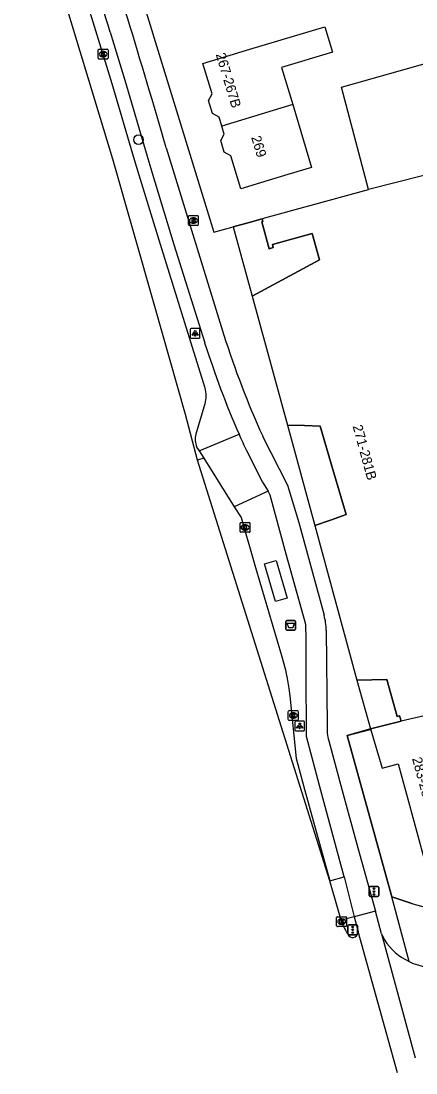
# Model space of a CAD drawing. Extents: x 162347 to 162868, y 381221 to 381813.
# Drawn here: x 162508.6 to 162548.8, y 381221.2 to 381328.5 of the extents above; entities that cross this region are included whole.
import ezdxf

# ---------------------------------------------------------------- set-up
doc = ezdxf.new("R2010")
doc.units = 0
for name, color, linetype in [('IMGEO_Afvalbak', 7, 'Continuous'), ('IMGEO_Berm_open', 7, 'Continuous'), ('IMGEO_Boom', 7, 'Continuous'), ('IMGEO_Brandkraan', 7, 'Continuous'), ('IMGEO_Fietspad_gesloten', 7, 'Continuous'), ('IMGEO_Fietspad_open', 7, 'Continuous'), ('IMGEO_Kolk', 7, 'Continuous'), ('IMGEO_Lichtpunt', 7, 'Continuous'), ('IMGEO_Muur', 7, 'Continuous'), ('IMGEO_OVBaan_gesloten', 7, 'Continuous'), ('IMGEO_Pand', 7, 'Continuous'), ('IMGEO_Pand_nummerreeks', 7, 'Continuous'), ('IMGEO_Pand_overbouw', 7, 'Continuous'), ('IMGEO_Parkeervlak_open', 7, 'Continuous'), ('IMGEO_Rijbaan_lokaal_gesloten', 7, 'Continuous'), ('IMGEO_Rijbaan_regionaal_gesloten', 7, 'Continuous'), ('IMGEO_Verkeersregelinstallatiepaal', 7, 'Continuous'), ('IMGEO_Voetpad_gesloten', 7, 'Continuous'), ('IMGEO_Voetpad_open', 7, 'Continuous')]:
    doc.layers.add(name, color=color, linetype=linetype)

msp = doc.modelspace()

# ---------------------------------------------------------------- linework, layer by layer
at = {"layer": 'IMGEO_Afvalbak'}
for p, q in [((162535.56, 381266.45), (162535.56, 381267.25)), ((162535.56, 381267.25), (162535.56, 381266.45)), ((162535.66, 381267.35), (162536.45, 381267.35)), ((162536.45, 381267.35), (162535.66, 381267.35)), ((162536.55, 381267.25), (162536.55, 381266.45)), ((162536.55, 381266.45), (162536.55, 381267.25)), ((162536.45, 381266.35), (162535.66, 381266.35)), ((162535.66, 381266.35), (162536.45, 381266.35))]:
    msp.add_line(p, q, dxfattribs=at)
msp.add_lwpolyline([(162535.7, 381267.06), (162536.41, 381267.06), (162536.26, 381266.59), (162535.85, 381266.59), (162535.7, 381267.06)], dxfattribs=at)
for centre, start, end in [((162535.66, 381267.25), 90, 180), ((162535.66, 381267.25), 90, 180), ((162536.45, 381267.25), 0, 90), ((162536.45, 381267.25), 360, 90), ((162535.66, 381266.45), 180, 270), ((162535.66, 381266.45), 180, 270), ((162536.45, 381266.45), 270, 0), ((162536.45, 381266.45), 270, 0)]:
    msp.add_arc(centre, 0.1, start, end, dxfattribs=at)
at = {"layer": 'IMGEO_Berm_open'}
for points in [[(162526.71, 381284.65), (162530.79, 381286.35)], [(162533.74, 381280.52), (162530.28, 381278.93)]]:
    msp.add_lwpolyline(points, dxfattribs=at)
at = {"layer": 'IMGEO_Boom'}
msp.add_circle((162520.53, 381316.4), 0.489, dxfattribs=at)
at = {"layer": 'IMGEO_Brandkraan'}
for p, q in [((162525.63, 381307.73), (162525.63, 381308.58)), ((162525.7, 381308.65), (162526.56, 381308.65)), ((162526.12, 381308.43), (162526.14, 381308.43)), ((162526.14, 381307.87), (162526.12, 381307.87)), ((162526.63, 381308.58), (162526.63, 381307.73)), ((162526.56, 381307.65), (162525.7, 381307.65))]:
    msp.add_line(p, q, dxfattribs=at)
for points in [[(162525.63, 381307.73), (162525.63, 381308.58)], [(162525.7, 381308.65), (162526.56, 381308.65)], [(162525.98, 381308.35), (162525.98, 381307.95), (162526.19, 381307.95)], [(162526.21, 381308.35), (162525.98, 381308.35)], [(162526.16, 381308.27), (162526.1, 381308.27), (162526.1, 381308.2)], [(162526.1, 381308.2), (162526.16, 381308.2)], [(162526.17, 381308.12), (162526.1, 381308.12), (162526.1, 381308.04)], [(162526.1, 381308.04), (162526.17, 381308.04)], [(162526.63, 381308.58), (162526.63, 381307.73)], [(162526.56, 381307.65), (162525.7, 381307.65)]]:
    msp.add_lwpolyline(points, dxfattribs=at)
for centre, radius, start, end in [((162525.71, 381308.58), 0.0765, 91.552, 178.448), ((162525.71, 381308.58), 0.0765, 91.552, 178.448), ((162526.16, 381308.23), 0.0379, 267.8285, 90.9355), ((162526.17, 381308.08), 0.0404, 269.8759, 90.5077), ((162526.2, 381308.2), 0.251, 268.6676, 293.5347), ((162526.21, 381308.21), 0.145, 59.4692, 91.5367), ((162526.24, 381308.26), 0.0922, 285.5137, 58.1501), ((162526.24, 381308.06), 0.105, 301.3115, 78.989), ((162526.55, 381308.58), 0.0765, 1.552, 88.448), ((162526.55, 381308.58), 0.0765, 1.552, 88.448), ((162525.71, 381307.73), 0.0765, 181.552, 268.448), ((162525.71, 381307.73), 0.0765, 181.552, 268.448), ((162526.55, 381307.73), 0.0765, 271.552, 358.448), ((162526.55, 381307.73), 0.0765, 271.552, 358.448)]:
    msp.add_arc(centre, radius, start, end, dxfattribs=at)
for centre, major_axis, ratio, start_param, end_param in [((162526.12, 381308.15), (-0.387, 0.002), 0.722429, 4.712389, 7.853982), ((162526.14, 381308.15), (-0.39, 0.002), 0.717154, 1.570796, 4.712389)]:
    msp.add_ellipse(centre, major_axis=major_axis, ratio=ratio, start_param=start_param, end_param=end_param, dxfattribs=at)
at = {"layer": 'IMGEO_Fietspad_gesloten'}
for points in [[(162544.69, 381237.69), (162542.54, 381237.1)], [(162542.54, 381237.1), (162542.92, 381235.61)], [(162545.33, 381235.38), (162544.69, 381237.69)]]:
    msp.add_lwpolyline(points, dxfattribs=at)
at = {"layer": 'IMGEO_Fietspad_open'}
for points in [[(162517.65, 381327.38), (162519.12, 381322.49), (162521.43, 381314.72), (162521.86, 381313.22), (162524.13, 381305.7), (162527.28, 381295.67)], [(162523.36, 381315.58), (162529.23, 381296.47)], [(162533.19, 381286.14), (162535.74, 381281.14), (162536.89, 381277.33), (162539.45, 381267.88)], [(162531.53, 381284.68), (162533.17, 381281.44), (162533.74, 381280.52)], [(162541.52, 381241.19), (162539.14, 381250), (162537.65, 381255.5), (162537.64, 381262.17), (162537.64, 381265.46), (162537.6, 381266.93), (162535.6, 381274.1), (162533.97, 381280.14), (162533.74, 381280.52)], [(162539.67, 381266.35), (162539.77, 381256.64)], [(162539.93, 381255.07), (162541.31, 381250), (162542.89, 381244.15), (162544.69, 381237.69)], [(162541.52, 381241.19), (162542.54, 381237.1)]]:
    msp.add_lwpolyline(points, dxfattribs=at)
for centre, radius, start, end in [((161424.17, 380994.38), 1143.06, 16.93755, 18.13549), ((161515.41, 381022.47), 1049.7, 16.21414, 17.71342), ((162618.15, 381324.63), 93.27, 197.5725, 204.3746), ((162618.74, 381324.74), 95.97, 197.6283, 203.5807), ((162616.65, 381323.8), 93.68, 203.5682, 204.6874), ((162534.19, 381266.35), 5.48, 359.9305, 16.1832), ((162545.03, 381256.39), 5.27, 177.3603, 194.5741)]:
    msp.add_arc(centre, radius, start, end, dxfattribs=at)
at = {"layer": 'IMGEO_Kolk'}
for p, q in [((162516.42, 381324.71), (162516.42, 381325.56)), ((162516.49, 381325.63), (162517.35, 381325.63)), ((162516.91, 381325.41), (162516.93, 381325.41)), ((162517.42, 381325.56), (162517.42, 381324.71)), ((162517.35, 381324.63), (162516.49, 381324.63)), ((162516.93, 381324.85), (162516.91, 381324.85)), ((162530.9, 381276.41), (162530.9, 381277.26)), ((162530.98, 381277.34), (162531.83, 381277.34)), ((162531.39, 381277.12), (162531.42, 381277.12)), ((162531.9, 381277.26), (162531.9, 381276.41)), ((162531.83, 381276.34), (162530.98, 381276.34)), ((162531.41, 381276.56), (162531.39, 381276.56)), ((162535.81, 381257.22), (162535.81, 381258.07)), ((162535.88, 381258.15), (162536.74, 381258.15)), ((162536.32, 381257.37), (162536.29, 381257.37)), ((162536.3, 381257.92), (162536.32, 381257.92)), ((162536.81, 381258.07), (162536.81, 381257.22)), ((162536.74, 381257.14), (162535.88, 381257.14)), ((162540.74, 381236.18), (162540.74, 381237.03)), ((162540.82, 381237.11), (162541.67, 381237.11)), ((162541.74, 381237.03), (162541.74, 381236.18)), ((162541.67, 381236.11), (162540.82, 381236.11)), ((162541.23, 381236.89), (162541.26, 381236.89)), ((162541.25, 381236.33), (162541.23, 381236.33))]:
    msp.add_line(p, q, dxfattribs=at)
for points in [[(162516.42, 381324.71), (162516.42, 381325.56)], [(162516.49, 381325.63), (162517.35, 381325.63)], [(162516.74, 381325.33), (162516.86, 381325.33), (162516.86, 381325.18), (162516.99, 381325.33), (162517.16, 381325.33), (162517.01, 381325.18), (162517.16, 381324.93), (162517.01, 381324.93), (162516.93, 381325.1), (162516.86, 381325.03), (162516.86, 381324.93), (162516.74, 381324.93), (162516.74, 381325.33)], [(162517.42, 381325.56), (162517.42, 381324.71)], [(162517.35, 381324.63), (162516.49, 381324.63)], [(162530.9, 381276.41), (162530.9, 381277.26)], [(162530.98, 381277.34), (162531.83, 381277.34)], [(162531.22, 381277.04), (162531.35, 381277.04), (162531.35, 381276.88), (162531.48, 381277.04), (162531.64, 381277.04), (162531.5, 381276.89), (162531.65, 381276.64), (162531.5, 381276.64), (162531.41, 381276.8), (162531.35, 381276.73), (162531.35, 381276.64), (162531.22, 381276.64), (162531.22, 381277.04)], [(162531.9, 381277.26), (162531.9, 381276.41)], [(162531.83, 381276.34), (162530.98, 381276.34)], [(162535.81, 381257.22), (162535.81, 381258.07)], [(162535.88, 381258.15), (162536.74, 381258.15)], [(162536.13, 381257.84), (162536.25, 381257.84), (162536.25, 381257.69), (162536.38, 381257.84), (162536.55, 381257.84), (162536.4, 381257.69), (162536.55, 381257.44), (162536.4, 381257.44), (162536.32, 381257.61), (162536.25, 381257.54), (162536.25, 381257.44), (162536.13, 381257.44), (162536.13, 381257.84)], [(162536.81, 381258.07), (162536.81, 381257.22)], [(162536.74, 381257.14), (162535.88, 381257.14)], [(162540.74, 381236.18), (162540.74, 381237.03)], [(162540.82, 381237.11), (162541.67, 381237.11)], [(162541.74, 381237.03), (162541.74, 381236.18)], [(162541.67, 381236.11), (162540.82, 381236.11)], [(162541.06, 381236.81), (162541.19, 381236.81), (162541.19, 381236.65), (162541.32, 381236.81), (162541.48, 381236.81), (162541.33, 381236.66), (162541.49, 381236.41), (162541.33, 381236.41), (162541.25, 381236.57), (162541.19, 381236.5), (162541.19, 381236.41), (162541.06, 381236.41), (162541.06, 381236.81)]]:
    msp.add_lwpolyline(points, dxfattribs=at)
for centre, start, end in [((162516.5, 381325.56), 91.552, 178.448), ((162516.5, 381325.56), 91.552, 178.448), ((162517.34, 381325.56), 1.552, 88.448), ((162517.34, 381325.56), 1.552, 88.448), ((162516.5, 381324.71), 181.552, 268.448), ((162516.5, 381324.71), 181.552, 268.448), ((162517.34, 381324.71), 271.552, 358.448), ((162517.34, 381324.71), 271.552, 358.448), ((162530.98, 381277.26), 91.552, 178.448), ((162530.98, 381277.26), 91.552, 178.448), ((162531.83, 381277.26), 1.552, 88.448), ((162531.83, 381277.26), 1.552, 88.448), ((162530.98, 381276.41), 181.552, 268.448), ((162530.98, 381276.41), 181.552, 268.448), ((162531.83, 381276.41), 271.552, 358.448), ((162531.83, 381276.41), 271.552, 358.448), ((162535.89, 381258.07), 91.552, 178.448), ((162535.89, 381258.07), 91.552, 178.448), ((162536.73, 381258.07), 1.552, 88.448), ((162536.73, 381258.07), 1.552, 88.448), ((162535.89, 381257.22), 181.552, 268.448), ((162535.89, 381257.22), 181.552, 268.448), ((162536.73, 381257.22), 271.552, 358.448), ((162536.73, 381257.22), 271.552, 358.448), ((162540.82, 381237.03), 91.552, 178.448), ((162540.82, 381237.03), 91.552, 178.448), ((162541.67, 381237.03), 1.552, 88.448), ((162541.67, 381237.03), 1.552, 88.448), ((162540.82, 381236.18), 181.552, 268.448), ((162540.82, 381236.18), 181.552, 268.448), ((162541.67, 381236.18), 271.552, 358.448), ((162541.67, 381236.18), 271.552, 358.448)]:
    msp.add_arc(centre, 0.0765, start, end, dxfattribs=at)
for centre, major_axis, ratio, start_param, end_param in [((162516.91, 381325.13), (-0.387, 0.002), 0.722429, 4.712389, 7.853982), ((162516.93, 381325.13), (-0.39, 0.002), 0.717154, 1.570796, 4.712389), ((162531.39, 381276.84), (-0.387, 0.002), 0.722429, 4.712389, 7.853982), ((162531.41, 381276.84), (-0.39, 0.002), 0.717154, 1.570796, 4.712389), ((162536.3, 381257.64), (-0.387, 0.002), 0.722429, 4.712389, 7.853982), ((162536.32, 381257.64), (-0.39, 0.002), 0.717154, 1.570796, 4.712389), ((162541.23, 381236.61), (-0.387, 0.002), 0.722429, 4.712389, 7.853982), ((162541.25, 381236.61), (-0.39, 0.002), 0.717154, 1.570796, 4.712389)]:
    msp.add_ellipse(centre, major_axis=major_axis, ratio=ratio, start_param=start_param, end_param=end_param, dxfattribs=at)
at = {"layer": 'IMGEO_Lichtpunt'}
for p, q in [((162525.8, 381297.04), (162525.8, 381296.24)), ((162525.8, 381297.04), (162525.8, 381296.24)), ((162526.71, 381297.14), (162525.9, 381297.14)), ((162526.71, 381297.14), (162525.9, 381297.14)), ((162526.8, 381296.24), (162526.8, 381297.04)), ((162526.8, 381296.24), (162526.8, 381297.04)), ((162525.9, 381296.14), (162526.71, 381296.14)), ((162525.9, 381296.14), (162526.71, 381296.14)), ((162536.47, 381256.98), (162536.47, 381256.17)), ((162536.47, 381256.98), (162536.47, 381256.17)), ((162537.38, 381257.08), (162536.57, 381257.08)), ((162537.38, 381257.08), (162536.57, 381257.08)), ((162537.47, 381256.17), (162537.47, 381256.98)), ((162537.47, 381256.17), (162537.47, 381256.98)), ((162536.57, 381256.08), (162537.38, 381256.08)), ((162536.57, 381256.08), (162537.38, 381256.08))]:
    msp.add_line(p, q, dxfattribs=at)
for points in [[(162526.18, 381296.71), (162526.22, 381296.68), (162526.03, 381296.42), (162525.99, 381296.44), (162526.18, 381296.71)], [(162526.28, 381296.66), (162526.33, 381296.66), (162526.33, 381296.34), (162526.28, 381296.34), (162526.28, 381296.66)], [(162526.39, 381296.68), (162526.43, 381296.71), (162526.61, 381296.44), (162526.58, 381296.42), (162526.39, 381296.68)], [(162536.85, 381256.64), (162536.89, 381256.62), (162536.7, 381256.35), (162536.66, 381256.38), (162536.85, 381256.64)], [(162536.95, 381256.6), (162537, 381256.6), (162537, 381256.27), (162536.95, 381256.27), (162536.95, 381256.6)], [(162537.06, 381256.62), (162537.1, 381256.64), (162537.29, 381256.38), (162537.25, 381256.35), (162537.06, 381256.62)]]:
    msp.add_lwpolyline(points, dxfattribs=at)
for centre in [(162526.3, 381296.84), (162536.97, 381256.78)]:
    msp.add_circle(centre, 0.0994, dxfattribs=at)
for centre, start, end in [((162525.9, 381297.04), 90, 180), ((162525.9, 381297.04), 90, 180), ((162526.71, 381297.04), 0, 90), ((162526.71, 381297.04), 0, 90), ((162525.9, 381296.24), 180, 270), ((162525.9, 381296.24), 180, 270), ((162526.71, 381296.24), 270, 0), ((162526.71, 381296.24), 270, 360), ((162536.57, 381256.98), 90, 180), ((162536.57, 381256.98), 90, 180), ((162537.38, 381256.98), 0, 90), ((162537.38, 381256.98), 0, 90), ((162536.57, 381256.17), 180, 270), ((162536.57, 381256.17), 180, 270), ((162537.38, 381256.17), 270, 0), ((162537.38, 381256.17), 270, 360)]:
    msp.add_arc(centre, 0.0946, start, end, dxfattribs=at)
at = {"layer": 'IMGEO_Muur'}
msp.add_lwpolyline([(162548.5, 381238.42), (162546.36, 381239.14), (162541.81, 381255.59), (162544.28, 381256.24)], dxfattribs=at)
at = {"layer": 'IMGEO_OVBaan_gesloten'}
for points in [[(162527.18, 381283.9), (162526.56, 381283.71)], [(162540.05, 381240.79), (162526.56, 381283.7), (162526.56, 381283.71)], [(162527.18, 381283.9), (162530.28, 381278.93)], [(162530.28, 381278.93), (162530.99, 381277.85), (162532.46, 381272.73), (162535.12, 381263.76), (162535.51, 381262.31), (162535.63, 381261.73), (162535.65, 381261.61), (162535.86, 381260.41), (162535.95, 381259.66), (162536.62, 381253.26), (162536.79, 381252.66), (162537.51, 381250), (162538.37, 381246.81), (162540.05, 381240.79)]]:
    msp.add_lwpolyline(points, dxfattribs=at)
at = {"layer": 'IMGEO_Pand'}
for points in [[(162529.03, 381317.79), (162528.76, 381318.69), (162528.06, 381319.07), (162527.66, 381320.39), (162528.03, 381321.09), (162527.1, 381324.19), (162531.89, 381325.63), (162539.55, 381327.92), (162540.32, 381325.34), (162535.12, 381323.78), (162536.27, 381319.98)], [(162543.99, 381311.31), (162541.23, 381321.77), (162550.85, 381324.49)], [(162536.27, 381319.98), (162537.09, 381317.22), (162538.19, 381313.57), (162535.75, 381312.84), (162530.96, 381311.4), (162529.96, 381314.75), (162529.27, 381315.11), (162528.92, 381316.31), (162529.27, 381316.97), (162529.03, 381317.79)], [(162536.27, 381319.98), (162529.03, 381317.79)], [(162563.06, 381316.16), (162543.99, 381311.31)], [(162533.13, 381308.33), (162533.4, 381308.41), (162537.77, 381309.6), (162543.99, 381311.31)], [(162533.13, 381308.33), (162533.21, 381308.05), (162533.11, 381308.03), (162533.86, 381305.28), (162534.27, 381305.39), (162534.18, 381305.72), (162538.25, 381306.83), (162538.98, 381304.15), (162532.11, 381300.45), (162535.72, 381287.28), (162537.47, 381287.22), (162539.05, 381287.17), (162540.36, 381282.76), (162541.72, 381278.14), (162540.11, 381277.59), (162538.51, 381277.04), (162542.8, 381261.24), (162545.86, 381261.32), (162546.9, 381257.55), (162547.03, 381257.59), (162547.16, 381257.62), (162547.22, 381257.4), (162547.31, 381257.07)], [(162551.15, 381257.96), (162547.31, 381257.07)], [(162547.31, 381257.07), (162544.19, 381256.3)], [(162544.19, 381256.3), (162545.37, 381252.26), (162547.01, 381252.71), (162547.75, 381250), (162549.87, 381242.23), (162552.2, 381241.49), (162559.81, 381248.66), (162559.25, 381249.25), (162560.04, 381250), (162560.4, 381250.34), (162560.55, 381250.47)]]:
    msp.add_lwpolyline(points, dxfattribs=at)
at = {"layer": 'IMGEO_Pand_overbouw'}
for points in [[(162533.13, 381308.33), (162531.81, 381307.96), (162530.18, 381307.51), (162532.11, 381300.45), (162538.98, 381304.15), (162538.25, 381306.83), (162534.18, 381305.72), (162534.27, 381305.39), (162533.86, 381305.28), (162533.11, 381308.03), (162533.21, 381308.05)], [(162535.72, 381287.28), (162538.51, 381277.04), (162540.11, 381277.59), (162541.72, 381278.14), (162540.36, 381282.76), (162539.05, 381287.17), (162537.47, 381287.22)], [(162542.8, 381261.24), (162544.19, 381256.3), (162547.31, 381257.07), (162547.22, 381257.4), (162547.16, 381257.62), (162547.03, 381257.59), (162546.9, 381257.55), (162545.86, 381261.32)]]:
    msp.add_lwpolyline(points, close=True, dxfattribs=at)
at = {"layer": 'IMGEO_Parkeervlak_open'}
for points in [[(162510.57, 381341.66), (162511.39, 381341.37), (162511.66, 381341.2), (162511.87, 381340.95), (162512.22, 381340.27), (162517.82, 381322.12), (162520.1, 381314.39), (162520.56, 381312.81), (162522.87, 381305.3), (162525.99, 381295.24), (162527.31, 381291.07)], [(162527.31, 381289.43), (162526.39, 381286.34)], [(162526.46, 381285.04), (162526.71, 381284.65)], [(162526.71, 381284.65), (162527.18, 381283.9)]]:
    msp.add_lwpolyline(points, dxfattribs=at)
for centre, radius, start, end in [((162524.4, 381290.24), 3.03, 344.5806, 15.8409), ((162528.31, 381285.8), 2, 164.3959, 202.4609)]:
    msp.add_arc(centre, radius, start, end, dxfattribs=at)
at = {"layer": 'IMGEO_Rijbaan_lokaal_gesloten'}
msp.add_lwpolyline([(162545.33, 381235.38), (162548.73, 381222.72)], dxfattribs=at)
for centre, radius, start, end in [((162548.8, 381236.7), 3.72, 200.7962, 211.6804), ((162550.71, 381237.96), 6.01, 212.3432, 244.4842), ((162550.72, 381237.96), 6.02, 244.4293, 280.316)]:
    msp.add_arc(centre, radius, start, end, dxfattribs=at)
at = {"layer": 'IMGEO_Rijbaan_regionaal_gesloten'}
for points in [[(162526.56, 381283.71), (162525.31, 381288.36), (162522.21, 381299.38), (162517.91, 381314.42), (162513.33, 381329.55), (162508.67, 381344.38), (162508.55, 381344.9)], [(162541.19, 381236.76), (162540.26, 381240.06), (162540.05, 381240.79)], [(162546.96, 381221.17), (162542.92, 381235.61)]]:
    msp.add_lwpolyline(points, dxfattribs=at)
for centre, radius, start, end in [((162547.98, 381239.16), 7.21, 199.5124, 213.7892), ((162542.37, 381235.55), 0.55, 226.3187, 6.514)]:
    msp.add_arc(centre, radius, start, end, dxfattribs=at)
at = {"layer": 'IMGEO_Verkeersregelinstallatiepaal'}
for p, q in [((162544.16, 381240.18), (162544.95, 381240.18)), ((162544.95, 381240.18), (162544.16, 381240.18)), ((162544.06, 381239.28), (162544.06, 381240.08)), ((162544.06, 381240.08), (162544.06, 381239.28)), ((162544.95, 381239.18), (162544.16, 381239.18)), ((162544.16, 381239.18), (162544.95, 381239.18)), ((162545.05, 381240.08), (162545.05, 381239.28)), ((162545.05, 381239.28), (162545.05, 381240.08)), ((162541.89, 381235.38), (162541.89, 381236.18)), ((162541.89, 381236.18), (162541.89, 381235.38)), ((162541.99, 381236.28), (162542.78, 381236.28)), ((162542.78, 381236.28), (162541.99, 381236.28)), ((162542.88, 381236.18), (162542.88, 381235.38)), ((162542.88, 381235.38), (162542.88, 381236.18)), ((162542.78, 381235.28), (162541.99, 381235.28)), ((162541.99, 381235.28), (162542.78, 381235.28))]:
    msp.add_line(p, q, dxfattribs=at)
for centre in [(162544.55, 381239.97), (162544.55, 381239.68), (162544.55, 381239.39), (162542.38, 381236.07), (162542.38, 381235.78), (162542.38, 381235.49)]:
    msp.add_circle(centre, 0.085, dxfattribs=at)
for centre, start, end in [((162544.16, 381240.08), 90, 180), ((162544.16, 381240.08), 90, 180), ((162544.95, 381240.08), 0, 90), ((162544.95, 381240.08), 360, 90), ((162544.16, 381239.28), 180, 270), ((162544.16, 381239.28), 180, 270), ((162544.95, 381239.28), 270, 0), ((162544.95, 381239.28), 270, 0), ((162541.99, 381236.18), 90, 180), ((162541.99, 381236.18), 90, 180), ((162542.78, 381236.18), 0, 90), ((162542.78, 381236.18), 360, 90), ((162541.99, 381235.38), 180, 270), ((162541.99, 381235.38), 180, 270), ((162542.78, 381235.38), 270, 0), ((162542.78, 381235.38), 270, 0)]:
    msp.add_arc(centre, 0.1, start, end, dxfattribs=at)
at = {"layer": 'IMGEO_Voetpad_gesloten'}
msp.add_lwpolyline([(162534.49, 381269.29), (162533.38, 381273.13), (162534.57, 381273.47), (162535.68, 381269.63), (162534.49, 381269.29)], dxfattribs=at)
at = {"layer": 'IMGEO_Voetpad_open'}
for points in [[(162515.72, 381347.59), (162528.2, 381306.95), (162530.18, 381307.51), (162531.81, 381307.96), (162533.13, 381308.33)], [(162546.36, 381239.14), (162548.5, 381238.42), (162551.16, 381237.73), (162553.45, 381237.24), (162605.91, 381286.57)], [(162544.19, 381256.3), (162541.81, 381255.59), (162546.36, 381239.14)], [(162540.05, 381240.79), (162541.52, 381241.19)], [(162548.12, 381232.54), (162546.36, 381239.14)], [(162542.54, 381237.1), (162541.19, 381236.76)]]:
    msp.add_lwpolyline(points, dxfattribs=at)

# ---------------------------------------------------------------- texts
at = {"layer": 'IMGEO_Pand_nummerreeks'}
for s, rotation, p in [('267-267B', 286.6958, (162528.4, 381325.1)), ('269', 286.776, (162532.01, 381316.64)), ('271-281B', 285.315, (162542.36, 381287.17)), ('283-283B', 285.2806, (162548.42, 381253.25))]:
    msp.add_text(s, height=1, rotation=rotation, dxfattribs=at).set_placement(p)

doc.saveas('drawing.dxf')
